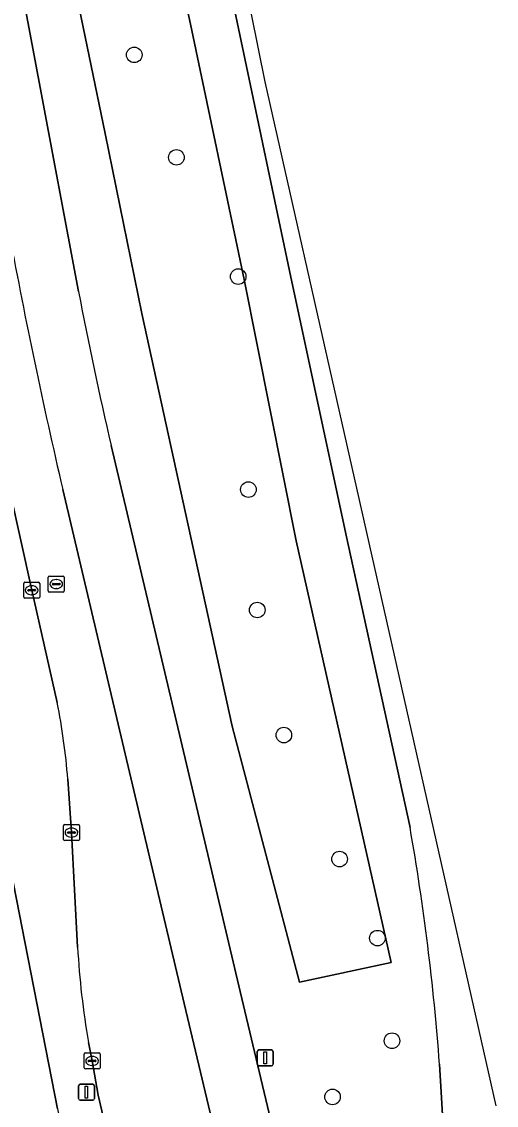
# Model space of a CAD drawing. Extents: x 158472 to 159562, y 388525 to 389606.
# Drawn here: x 159515 to 159544.8, y 388745.7 to 388813.8 of the extents above; entities that cross this region are included whole.
import ezdxf

# ---------------------------------------------------------------- set-up
doc = ezdxf.new("R2010")
doc.units = 0
for name, color, linetype in [('IMGEO_Berm_groen', 7, 'Continuous'), ('IMGEO_Boom', 7, 'Continuous'), ('IMGEO_Fietspad_gesloten', 7, 'Continuous'), ('IMGEO_Kolk', 7, 'Continuous'), ('IMGEO_Lichtmast', 7, 'Continuous'), ('IMGEO_OVBaan_gesloten', 7, 'Continuous'), ('IMGEO_Rijbaan_regionaal_gesloten', 7, 'Continuous'), ('IMGEO_Rioolput', 7, 'Continuous')]:
    doc.layers.add(name, color=color, linetype=linetype)

msp = doc.modelspace()

# ---------------------------------------------------------------- linework, layer by layer
at = {"layer": 'IMGEO_Berm_groen'}
for points in [[(159467.478, 389023.699), (159470.301, 389005.994), (159471.774, 388996.499), (159472.31, 388993.304), (159475.549, 388973.246), (159478.766, 388953.719), (159482.143, 388933.991), (159485.67, 388913.95), (159489.184, 388894.688), (159492.913, 388874.66), (159496.396, 388855.827), (159500.006, 388836.494), (159503.973, 388815.676), (159507.842, 388795.4), (159511.323, 388776.734), (159513.941, 388762.547), (159517.26, 388745.524), (159519.974, 388732.862), (159523.276, 388718.281), (159528.357, 388697.84), (159528.818, 388695.732), (159529.803, 388691.488)], [(159482.917, 388995.883), (159486.108, 388976.474), (159489.898, 388953.886), (159492.811, 388936.552), (159495.989, 388917.78), (159498.945, 388901.976), (159502.071, 388885.298), (159505.613, 388866.14), (159510.303, 388841.09), (159513.506, 388823.883), (159518.588, 388796.878)], [(159539.406, 388763.206), (159535.379, 388781.658), (159531.832, 388798.178), (159528.458, 388814.204), (159525.014, 388830.993), (159521.357, 388849.395), (159517.973, 388867.141), (159514.106, 388888.012), (159510.949, 388905.18), (159507.32, 388925.719), (159503.938, 388945.047), (159500.206, 388967.141), (159496.79, 388988.209), (159496.379, 388990.721), (159495.706, 388994.215)], [(159517.25, 388771.049), (159515.648, 388778.113), (159513.605, 388787.293), (159511.785, 388796.128), (159507.786, 388817.176), (159503.98, 388837.245), (159500.395, 388856.346), (159496.797, 388875.452), (159493.041, 388895.542)], [(159505.196, 388885.579), (159508.393, 388866.43), (159512.8, 388843.923), (159516.524, 388824.955), (159520.263, 388806.819), (159522.569, 388795.507), (159528.236, 388769.573), (159532.474, 388753.472), (159538.23, 388754.724), (159532.257, 388781.219), (159529, 388797.633), (159525.61, 388813.699), (159522.041, 388830.122), (159518.725, 388848.359), (159515.161, 388866.334), (159511.793, 388885.875)], [(159511.793, 388885.875), (159515.161, 388866.334), (159518.725, 388848.359), (159522.041, 388830.122), (159525.61, 388813.699), (159529, 388797.633), (159532.257, 388781.219), (159538.23, 388754.724), (159532.474, 388753.472), (159528.236, 388769.573), (159522.569, 388795.507), (159520.263, 388806.819), (159516.524, 388824.955), (159512.8, 388843.923), (159508.393, 388866.43), (159505.196, 388885.579)], [(159520.628, 388787.208), (159525.018, 388768.69), (159528.746, 388752.886), (159534.163, 388730.058)], [(159518.528, 388755.687), (159518.146, 388762.883), (159517.912, 388766.244)], [(159532.633, 388692.165), (159531.127, 388698.619), (159526.85, 388716.54), (159522.832, 388733.483), (159519.82, 388746.372), (159519.442, 388748.531), (159519.214, 388749.693)], [(159541.651, 388741.628), (159541.256, 388748.321)]]:
    msp.add_lwpolyline(points, dxfattribs=at)
for centre, radius, start, end in [((159815.563, 388854.478), 302.509, 190.97659, 192.8485), ((159478.184, 388763.219), 39.843, 4.3548, 11.33407), ((159392.778, 388737.425), 148.878, 4.19723, 9.97226), ((159570.269, 388758.572), 51.821, 183.19182, 189.86612)]:
    msp.add_arc(centre, radius, start, end, dxfattribs=at)
at = {"layer": 'IMGEO_Boom'}
for centre in [(159522.087, 388811.759), (159524.733, 388805.317), (159528.615, 388797.824), (159529.257, 388784.44), (159529.813, 388776.87), (159531.484, 388769.012), (159534.983, 388761.218), (159537.36, 388756.25), (159538.275, 388749.798), (159534.539, 388746.269)]:
    msp.add_circle(centre, 0.489, dxfattribs=at)
at = {"layer": 'IMGEO_Fietspad_gesloten'}
msp.add_lwpolyline([(159517.26, 388745.524), (159513.941, 388762.547), (159511.323, 388776.734), (159507.842, 388795.4), (159503.973, 388815.676), (159500.006, 388836.494), (159496.396, 388855.827), (159492.913, 388874.66)], dxfattribs=at)
at = {"layer": 'IMGEO_Kolk'}
for p, q in [((159515.147, 388777.687), (159515.147, 388778.539)), ((159515.222, 388778.613), (159516.074, 388778.613)), ((159515.635, 388778.393), (159515.66, 388778.393)), ((159516.148, 388778.539), (159516.148, 388777.687)), ((159516.074, 388777.613), (159515.222, 388777.613)), ((159515.406, 388778.107), (159515.406, 388778.119)), ((159515.844, 388778.07), (159515.446, 388778.07)), ((159515.449, 388778.156), (159515.847, 388778.156)), ((159515.658, 388777.833), (159515.633, 388777.833)), ((159515.89, 388778.119), (159515.89, 388778.107)), ((159517.645, 388762.457), (159517.645, 388763.309)), ((159517.72, 388763.383), (159518.572, 388763.383)), ((159518.646, 388763.309), (159518.646, 388762.457)), ((159517.904, 388762.877), (159517.904, 388762.889)), ((159518.342, 388762.84), (159517.944, 388762.84)), ((159517.947, 388762.926), (159518.345, 388762.926)), ((159518.156, 388762.603), (159518.131, 388762.603)), ((159518.133, 388763.163), (159518.158, 388763.163)), ((159518.388, 388762.889), (159518.388, 388762.877)), ((159518.572, 388762.383), (159517.72, 388762.383)), ((159518.941, 388748.105), (159518.941, 388748.957)), ((159519.016, 388749.031), (159519.868, 388749.031)), ((159519.942, 388748.957), (159519.942, 388748.105)), ((159519.2, 388748.525), (159519.2, 388748.537)), ((159519.638, 388748.488), (159519.24, 388748.488)), ((159519.243, 388748.574), (159519.641, 388748.574)), ((159519.452, 388748.251), (159519.427, 388748.251)), ((159519.429, 388748.811), (159519.454, 388748.811)), ((159519.684, 388748.537), (159519.684, 388748.525)), ((159519.868, 388748.031), (159519.016, 388748.031))]:
    msp.add_line(p, q, dxfattribs=at)
for points in [[(159515.147, 388777.687), (159515.147, 388778.539)], [(159515.222, 388778.613), (159516.074, 388778.613)], [(159516.148, 388778.539), (159516.148, 388777.687)], [(159516.074, 388777.613), (159515.222, 388777.613)], [(159517.645, 388762.457), (159517.645, 388763.309)], [(159517.72, 388763.383), (159518.572, 388763.383)], [(159518.646, 388763.309), (159518.646, 388762.457)], [(159518.572, 388762.383), (159517.72, 388762.383)], [(159518.941, 388748.105), (159518.941, 388748.957)], [(159519.016, 388749.031), (159519.868, 388749.031)], [(159519.942, 388748.957), (159519.942, 388748.105)], [(159519.868, 388748.031), (159519.016, 388748.031)]]:
    msp.add_lwpolyline(points, dxfattribs=at)
for centre, radius, start, end in [((159515.224, 388778.537), 0.0765, 91.55205, 178.44795), ((159515.224, 388778.537), 0.0765, 91.55205, 178.44795), ((159516.072, 388778.537), 0.0765, 1.55205, 88.44795), ((159516.072, 388778.537), 0.0765, 1.55205, 88.44795), ((159515.224, 388777.689), 0.0765, 181.55205, 268.44795), ((159515.224, 388777.689), 0.0765, 181.55205, 268.44795), ((159515.446, 388778.116), 0.0403, 85.87752, 175.75265), ((159515.443, 388778.106), 0.0366, 178.93798, 274.71019), ((159515.847, 388778.113), 0.043, 264.86636, 352.45326), ((159515.851, 388778.118), 0.0386, 1.73085, 96.63898), ((159516.072, 388777.689), 0.0765, 271.55205, 358.44795), ((159516.072, 388777.689), 0.0765, 271.55205, 358.44795), ((159517.722, 388763.307), 0.0765, 91.55205, 178.44795), ((159517.722, 388763.307), 0.0765, 91.55205, 178.44795), ((159518.57, 388763.307), 0.0765, 1.55205, 88.44795), ((159518.57, 388763.307), 0.0765, 1.55205, 88.44795), ((159517.944, 388762.886), 0.0403, 85.87752, 175.75265), ((159517.941, 388762.876), 0.0366, 178.93798, 274.71019), ((159518.345, 388762.883), 0.043, 264.86636, 352.45326), ((159518.349, 388762.888), 0.0386, 1.73085, 96.63898), ((159517.722, 388762.459), 0.0765, 181.55205, 268.44795), ((159517.722, 388762.459), 0.0765, 181.55205, 268.44795), ((159518.57, 388762.459), 0.0765, 271.55205, 358.44795), ((159518.57, 388762.459), 0.0765, 271.55205, 358.44795), ((159519.018, 388748.955), 0.0765, 91.55205, 178.44795), ((159519.018, 388748.955), 0.0765, 91.55205, 178.44795), ((159519.866, 388748.955), 0.0765, 1.55205, 88.44795), ((159519.866, 388748.955), 0.0765, 1.55205, 88.44795), ((159519.24, 388748.534), 0.0403, 85.87752, 175.75265), ((159519.237, 388748.524), 0.0366, 178.93798, 274.71019), ((159519.641, 388748.531), 0.043, 264.86636, 352.45326), ((159519.645, 388748.536), 0.0386, 1.73085, 96.63898), ((159519.018, 388748.107), 0.0765, 181.55205, 268.44795), ((159519.018, 388748.107), 0.0765, 181.55205, 268.44795), ((159519.866, 388748.107), 0.0765, 271.55205, 358.44795), ((159519.866, 388748.107), 0.0765, 271.55205, 358.44795)]:
    msp.add_arc(centre, radius, start, end, dxfattribs=at)
for centre, major_axis, ratio, start_param, end_param in [((159515.634, 388778.113), (-0.387, 0.002), 0.722429, 4.712389, 7.853982), ((159515.659, 388778.113), (-0.39, 0.002), 0.717154, 1.570796, 4.712389), ((159518.132, 388762.883), (-0.387, 0.002), 0.722429, 4.712389, 7.853982), ((159518.157, 388762.883), (-0.39, 0.002), 0.717154, 1.570796, 4.712389), ((159519.428, 388748.531), (-0.387, 0.002), 0.722429, 4.712389, 7.853982), ((159519.453, 388748.531), (-0.39, 0.002), 0.717154, 1.570796, 4.712389)]:
    msp.add_ellipse(centre, major_axis=major_axis, ratio=ratio, start_param=start_param, end_param=end_param, dxfattribs=at)
at = {"layer": 'IMGEO_Lichtmast'}
for p, q in [((159529.815, 388748.32), (159529.815, 388749.12)), ((159529.815, 388749.12), (159529.815, 388748.32)), ((159529.915, 388749.22), (159530.705, 388749.22)), ((159530.705, 388749.22), (159529.915, 388749.22)), ((159530.805, 388749.12), (159530.805, 388748.32)), ((159530.805, 388748.32), (159530.805, 388749.12)), ((159530.705, 388748.22), (159529.915, 388748.22)), ((159529.915, 388748.22), (159530.705, 388748.22)), ((159518.591, 388746.161), (159518.591, 388746.961)), ((159518.591, 388746.961), (159518.591, 388746.161)), ((159518.691, 388747.061), (159519.481, 388747.061)), ((159519.481, 388747.061), (159518.691, 388747.061)), ((159519.581, 388746.961), (159519.581, 388746.161)), ((159519.581, 388746.161), (159519.581, 388746.961)), ((159519.481, 388746.061), (159518.691, 388746.061)), ((159518.691, 388746.061), (159519.481, 388746.061))]:
    msp.add_line(p, q, dxfattribs=at)
for points in [[(159530.235, 388749.095), (159530.385, 388749.095), (159530.385, 388748.345), (159530.235, 388748.345), (159530.235, 388749.095)], [(159519.011, 388746.936), (159519.161, 388746.936), (159519.161, 388746.186), (159519.011, 388746.186), (159519.011, 388746.936)]]:
    msp.add_lwpolyline(points, dxfattribs=at)
for centre, start, end in [((159529.915, 388749.12), 90, 180), ((159529.915, 388749.12), 90, 180), ((159530.705, 388749.12), 0, 90), ((159530.705, 388749.12), 360, 90), ((159529.915, 388748.32), 180, 270), ((159529.915, 388748.32), 180, 270), ((159530.705, 388748.32), 270, 0), ((159530.705, 388748.32), 270, 0), ((159518.691, 388746.961), 90, 180), ((159518.691, 388746.961), 90, 180), ((159519.481, 388746.961), 0, 90), ((159519.481, 388746.961), 360, 90), ((159518.691, 388746.161), 180, 270), ((159518.691, 388746.161), 180, 270), ((159519.481, 388746.161), 270, 0), ((159519.481, 388746.161), 270, 0)]:
    msp.add_arc(centre, 0.1, start, end, dxfattribs=at)
at = {"layer": 'IMGEO_OVBaan_gesloten'}
for points in [[(159544.826, 388745.703), (159530.299, 388810.06), (159522.054, 388850.953), (159497.362, 388989.594), (159489.804, 389018.46), (159488.502, 389027.728), (159488.262, 389028.361), (159486.421, 389034.115), (159484.989, 389039.951), (159484.4, 389042.898), (159483.906, 389045.749), (159479.446, 389075.467), (159478.938, 389078.898), (159472.219, 389077.802), (159472.659, 389074.837), (159473.875, 389066.75), (159476.304, 389050.543), (159477.197, 389044.426), (159477.556, 389041.831)], [(159518.588, 388796.878), (159513.506, 388823.883), (159510.303, 388841.09), (159505.613, 388866.14), (159502.071, 388885.298), (159498.945, 388901.976), (159495.989, 388917.78), (159492.811, 388936.552), (159489.898, 388953.886), (159486.108, 388976.474), (159482.917, 388995.883)], [(159495.706, 388994.215), (159496.379, 388990.721), (159496.79, 388988.209), (159500.206, 388967.141), (159503.938, 388945.047), (159507.32, 388925.719), (159510.949, 388905.18), (159514.106, 388888.012), (159517.973, 388867.141), (159521.357, 388849.395), (159525.014, 388830.993), (159528.458, 388814.204), (159531.832, 388798.178), (159535.379, 388781.658), (159539.406, 388763.206)], [(159534.163, 388730.058), (159528.746, 388752.886), (159525.018, 388768.69), (159520.628, 388787.208)], [(159517.596, 388784.452), (159521.52, 388767.839), (159525.225, 388752.14), (159530.617, 388729.408)], [(159541.256, 388748.321), (159541.651, 388741.628)]]:
    msp.add_lwpolyline(points, dxfattribs=at)
for centre, radius, start, end in [((159874.141, 388867.373), 366.061, 190.54083, 193.09239), ((159815.563, 388854.478), 302.509, 190.97659, 192.8485), ((159392.778, 388737.425), 148.878, 4.19723, 9.97226)]:
    msp.add_arc(centre, radius, start, end, dxfattribs=at)
at = {"layer": 'IMGEO_Rijbaan_regionaal_gesloten'}
for points in [[(159470.811, 389028.633), (159473.508, 389011.465), (159476.144, 388994.722), (159476.384, 388993.3), (159479.5, 388974.111), (159482.677, 388954.955), (159486.052, 388934.798), (159489.618, 388914.651), (159493.041, 388895.542), (159496.797, 388875.452), (159500.395, 388856.346), (159503.98, 388837.245), (159507.786, 388817.176), (159511.785, 388796.128), (159513.605, 388787.293), (159515.648, 388778.113), (159517.25, 388771.049)], [(159530.617, 388729.408), (159525.225, 388752.14), (159521.52, 388767.839), (159517.596, 388784.452)], [(159517.912, 388766.244), (159518.146, 388762.883), (159518.528, 388755.687)], [(159519.214, 388749.693), (159519.442, 388748.531), (159519.82, 388746.372), (159522.832, 388733.483), (159526.85, 388716.54), (159531.127, 388698.619), (159532.633, 388692.165), (159539.081, 388693.666), (159533.775, 388716.13)]]:
    msp.add_lwpolyline(points, dxfattribs=at)
for centre, radius, start, end in [((159874.141, 388867.373), 366.061, 190.54083, 193.09239), ((159478.184, 388763.219), 39.843, 4.3548, 11.33407), ((159570.269, 388758.572), 51.821, 183.19182, 189.86612)]:
    msp.add_arc(centre, radius, start, end, dxfattribs=at)
at = {"layer": 'IMGEO_Rioolput'}
for p, q in [((159516.688, 388778.075), (159516.688, 388778.927)), ((159516.763, 388779.001), (159517.615, 388779.001)), ((159517.689, 388778.927), (159517.689, 388778.075)), ((159516.947, 388778.495), (159516.947, 388778.507)), ((159517.385, 388778.458), (159516.987, 388778.458)), ((159516.99, 388778.544), (159517.388, 388778.544)), ((159517.199, 388778.221), (159517.174, 388778.221)), ((159517.176, 388778.781), (159517.201, 388778.781)), ((159517.431, 388778.507), (159517.431, 388778.495)), ((159517.615, 388778.001), (159516.763, 388778.001))]:
    msp.add_line(p, q, dxfattribs=at)
for points in [[(159516.688, 388778.075), (159516.688, 388778.927)], [(159516.763, 388779.001), (159517.615, 388779.001)], [(159517.689, 388778.927), (159517.689, 388778.075)], [(159517.615, 388778.001), (159516.763, 388778.001)]]:
    msp.add_lwpolyline(points, dxfattribs=at)
for centre, radius, start, end in [((159516.765, 388778.925), 0.0765, 91.55205, 178.44795), ((159516.765, 388778.925), 0.0765, 91.55205, 178.44795), ((159517.613, 388778.925), 0.0765, 1.55205, 88.44795), ((159517.613, 388778.925), 0.0765, 1.55205, 88.44795), ((159516.987, 388778.504), 0.0403, 85.87752, 175.75265), ((159516.984, 388778.494), 0.0366, 178.93798, 274.71019), ((159517.388, 388778.501), 0.043, 264.86636, 352.45326), ((159517.392, 388778.506), 0.0386, 1.73085, 96.63898), ((159516.765, 388778.077), 0.0765, 181.55205, 268.44795), ((159516.765, 388778.077), 0.0765, 181.55205, 268.44795), ((159517.613, 388778.077), 0.0765, 271.55205, 358.44795), ((159517.613, 388778.077), 0.0765, 271.55205, 358.44795)]:
    msp.add_arc(centre, radius, start, end, dxfattribs=at)
for centre, major_axis, ratio, start_param, end_param in [((159517.175, 388778.501), (-0.387, 0.002), 0.722429, 4.712389, 7.853982), ((159517.2, 388778.501), (-0.39, 0.002), 0.717154, 1.570796, 4.712389)]:
    msp.add_ellipse(centre, major_axis=major_axis, ratio=ratio, start_param=start_param, end_param=end_param, dxfattribs=at)

doc.saveas('drawing.dxf')
